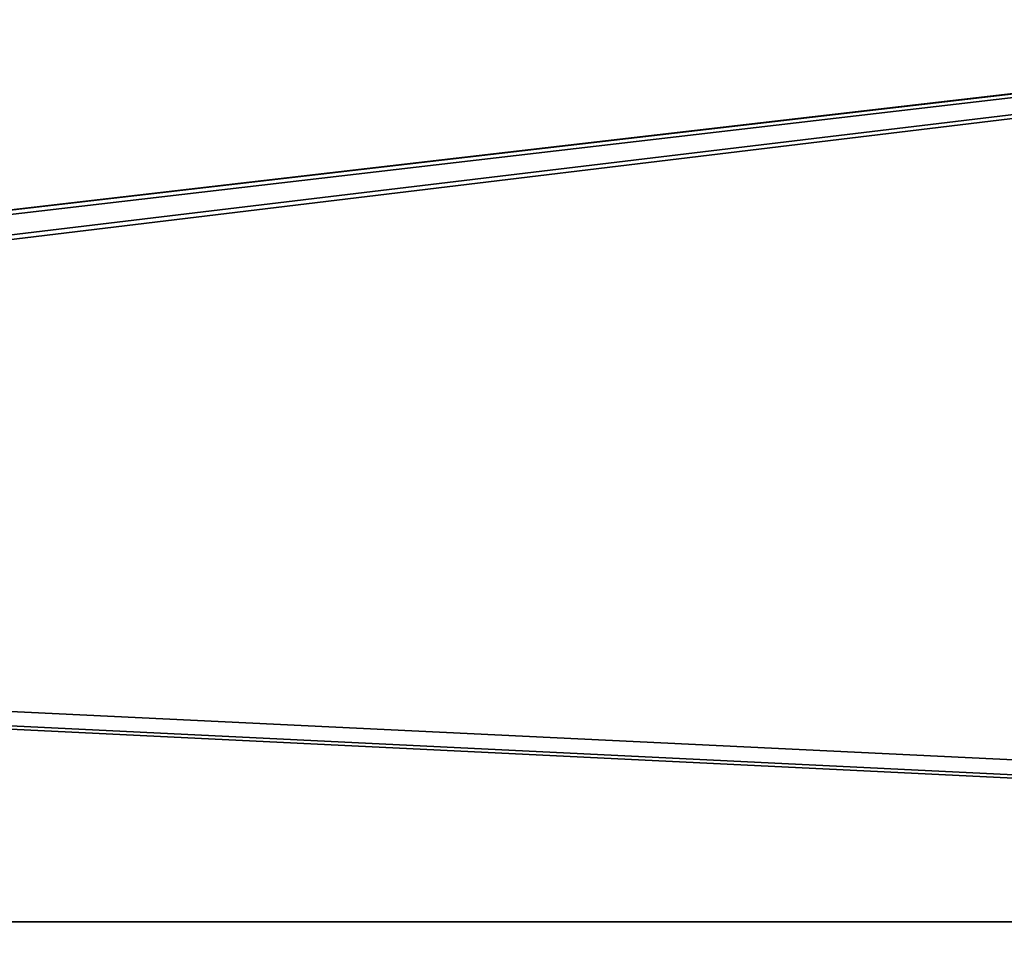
# Model space of a CAD drawing. Header units: millimetres. Extents: x -603 to 3703, y -115 to 249.
# Tile 972 of 1056: x 3313 to 3346, y 22 to 53. Entities that reach past the tile are written whole.
import ezdxf

# ---------------------------------------------------------------- set-up
doc = ezdxf.new("R2010")
doc.units = ezdxf.units.MM
doc.layers.add('151', color=7, linetype='Continuous', true_color=0xffffff)

# ---------------------------------------------------------------- blocks, each defined once
blk = doc.blocks.new('UG_SURFACE_003')
at = {"layer": '151', "color": 252, "linetype": 'Continuous', "lineweight": 35}
for points in [[(3703, -13.3, 2212.25), (3703, 230.4, 2212.25), (2297, 230.4, 2212.25), (2297, -13.3, 2212.25)], [(2447, -13.3, 2062.25), (2447, 230.4, 2062.25), (3553, 230.4, 2062.25), (3553, -13.3, 2062.25)]]:
    blk.add_3dface(points, dxfattribs=at)
blk = doc.blocks.new('UG_SURFACE_189')
at = {"layer": '151', "color": 7, "linetype": 'Continuous', "lineweight": 35}
for points in [[(3496.65, 11.15, 2003.9), (3496.65, 229.15, 2003.9), (2503.35, 229.15, 2003.9), (2503.35, 11.15, 2003.9)], [(2503.5, 11.15, 2003.75), (2503.5, 229.15, 2003.75), (3496.5, 229.15, 2003.75), (3496.5, 11.15, 2003.75)]]:
    blk.add_3dface(points, dxfattribs=at)
blk = doc.blocks.new('UG_SURFACE_190')
at = {"layer": '151', "color": 41, "linetype": 'Continuous', "lineweight": 35}
for points in [[(3496.65, 229.15, 2003.9), (3496.65, 11.15, 2003.9), (2503.35, 11.15, 2003.9), (2503.35, 229.15, 2003.9)], [(3510.5, 19, 2017.75), (3510.5, 71, 2017.75), (2489.5, 71, 2017.75), (2489.5, 19, 2017.75)]]:
    blk.add_3dface(points, dxfattribs=at)
blk = doc.blocks.new('UG_SURFACE_206')
at = {"layer": '151', "color": 252, "linetype": 'Continuous', "lineweight": 35}
for points in [[(3512, 69.5, 2020.25), (2488, 69.5, 2020.25), (2539.3, 22.801, 2020.25), (2541.8, 22.801, 2020.25)], [(2488, 69.5, 2018.75), (3446.8, 22.801, 2018.75), (3444.3, 22.801, 2018.75)], [(2488, 69.5, 2018.75), (3458.2, 22.801, 2018.75), (3446.8, 22.801, 2018.75)], [(3444.3, 22.801, 2018.75), (3125.7, 22.801, 2018.75), (2488, 69.5, 2018.75)], [(2488, 69.5, 2018.75), (3512, 69.5, 2018.75), (3460.7, 22.801, 2018.75), (3458.2, 22.801, 2018.75)], [(3512, 69.5, 2020.25), (2541.8, 22.801, 2020.25), (2553.2, 22.801, 2020.25)], [(3512, 69.5, 2020.25), (2553.2, 22.801, 2020.25), (2555.7, 22.801, 2020.25)], [(2555.7, 22.801, 2020.25), (2774.3, 22.801, 2020.25), (3512, 69.5, 2020.25)], [(2774.3, 22.801, 2020.25), (2776.8, 22.801, 2020.25), (3512, 69.5, 2020.25)], [(3512, 69.5, 2020.25), (2776.8, 22.801, 2020.25), (2788.2, 22.801, 2020.25)], [(3512, 69.5, 2020.25), (2788.2, 22.801, 2020.25), (2790.7, 22.801, 2020.25)], [(2790.7, 22.801, 2020.25), (3109.3, 22.801, 2020.25), (3512, 69.5, 2020.25)], [(3109.3, 22.801, 2020.25), (3111.8, 22.801, 2020.25), (3512, 69.5, 2020.25)], [(3512, 69.5, 2020.25), (3111.8, 22.801, 2020.25), (3123.2, 22.801, 2020.25)], [(3512, 69.5, 2020.25), (3123.2, 22.801, 2020.25), (3125.7, 22.801, 2020.25)], [(3125.7, 22.801, 2020.25), (3444.3, 22.801, 2020.25), (3512, 69.5, 2020.25)], [(3125.7, 22.801, 2020.25), (3444.3, 18.08, 2020.25), (3444.3, 22.801, 2020.25)], [(3125.7, 22.801, 2020.25), (3125.7, 18.08, 2020.25), (3444.3, 18.08, 2020.25)], [(3125.7, 22.801, 2018.75), (3444.3, 22.801, 2018.75), (3317.36, 18.08, 2018.75), (3252.64, 18.08, 2018.75)], [(3444.3, 22.801, 2018.75), (3382.08, 18.08, 2018.75), (3317.36, 18.08, 2018.75)]]:
    blk.add_3dface(points, dxfattribs=at)
blk = doc.blocks.new('UG_SURFACE_230')
at = {"layer": '151', "color": 252, "linetype": 'Continuous', "lineweight": 35}
for points in [[(2485.5, -30.22, 2021.75), (3514.5, -30.22, 2021.75), (3514.5, 62.62, 2021.75), (2485.5, 62.62, 2021.75)], [(2487, -30.22, 2020.25), (2487, 62.62, 2020.25), (3513, 62.62, 2020.25), (3513, -30.22, 2020.25)]]:
    blk.add_3dface(points, dxfattribs=at)

msp = doc.modelspace()

# ---------------------------------------------------------------- block references
at = {"layer": '151', "color": 252, "linetype": 'Continuous', "lineweight": -3, "true_color": 0x939598}
for name in ['UG_SURFACE_189', 'UG_SURFACE_003', 'UG_SURFACE_190', 'UG_SURFACE_230', 'UG_SURFACE_206']:
    msp.add_blockref(name, (0, 0), dxfattribs=at)

doc.saveas('drawing.dxf')
